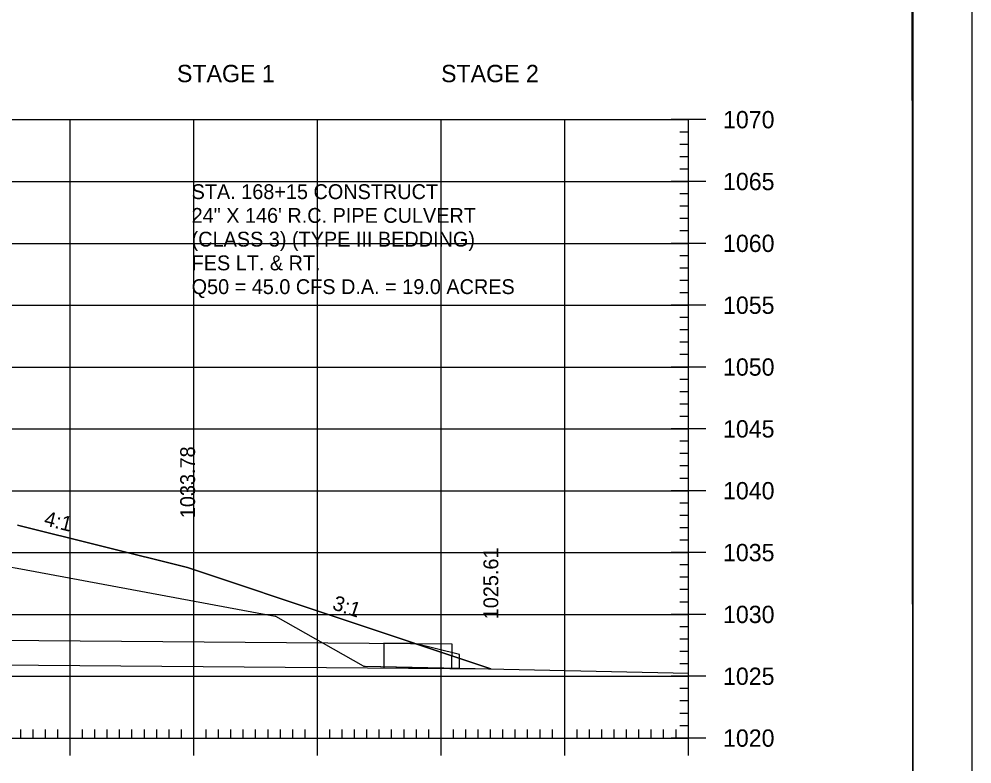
# Model space of a CAD drawing. Extents: x 1322838 to 1324533, y 339903 to 351025.
# Drawn here: x 1323789.6 to 1323866.6, y 346561.5 to 346621.8 of the extents above; entities that cross this region are included whole.
import ezdxf

# ---------------------------------------------------------------- set-up
doc = ezdxf.new("R2010")
doc.units = 0
for name, color, linetype in [('R_Axis', 7, 'Continuous'), ('R_Axis Annot', 7, 'Continuous'), ('R_Border', 7, 'Continuous'), ('R_Border Notes', 7, 'Continuous'), ('R_Exist Surface', 7, 'Continuous'), ('R_Fin Surface', 7, 'Continuous'), ('R_Fin Surface Annot', 7, 'Continuous'), ('R_Grid', 7, 'Continuous'), ('R_No Plot', 7, 'Continuous'), ('R_Water', 7, 'Continuous')]:
    doc.layers.add(name, color=color, linetype=linetype)

msp = doc.modelspace()

# ---------------------------------------------------------------- linework, layer by layer
at = {"layer": 'R_Axis'}
for p, q in [((1323845.115, 346613.63), (1323842.315, 346613.63)), ((1323843.715, 346563.63), (1323843.715, 346613.63)), ((1323843.715, 346612.63), (1323843.015, 346612.63)), ((1323843.715, 346611.63), (1323843.015, 346611.63)), ((1323843.715, 346610.63), (1323843.015, 346610.63)), ((1323843.715, 346609.63), (1323843.015, 346609.63)), ((1323845.115, 346608.63), (1323842.315, 346608.63)), ((1323843.715, 346607.63), (1323843.015, 346607.63)), ((1323843.715, 346606.63), (1323843.015, 346606.63)), ((1323843.715, 346605.63), (1323843.015, 346605.63)), ((1323843.715, 346604.63), (1323843.015, 346604.63)), ((1323845.115, 346603.63), (1323842.315, 346603.63)), ((1323843.715, 346602.63), (1323843.015, 346602.63)), ((1323843.715, 346601.63), (1323843.015, 346601.63)), ((1323843.715, 346600.63), (1323843.015, 346600.63)), ((1323843.715, 346599.63), (1323843.015, 346599.63)), ((1323845.115, 346598.63), (1323842.315, 346598.63)), ((1323843.715, 346597.63), (1323843.015, 346597.63)), ((1323843.715, 346596.63), (1323843.015, 346596.63)), ((1323843.715, 346595.63), (1323843.015, 346595.63)), ((1323843.715, 346594.63), (1323843.015, 346594.63)), ((1323845.115, 346593.63), (1323842.315, 346593.63)), ((1323843.715, 346592.63), (1323843.015, 346592.63)), ((1323843.715, 346591.63), (1323843.015, 346591.63)), ((1323843.715, 346590.63), (1323843.015, 346590.63)), ((1323843.715, 346589.63), (1323843.015, 346589.63)), ((1323845.115, 346588.63), (1323842.315, 346588.63)), ((1323843.715, 346587.63), (1323843.015, 346587.63)), ((1323843.715, 346586.63), (1323843.015, 346586.63)), ((1323843.715, 346585.63), (1323843.015, 346585.63)), ((1323843.715, 346584.63), (1323843.015, 346584.63)), ((1323845.115, 346583.63), (1323842.315, 346583.63)), ((1323843.715, 346582.63), (1323843.015, 346582.63)), ((1323843.715, 346581.63), (1323843.015, 346581.63)), ((1323843.715, 346580.63), (1323843.015, 346580.63)), ((1323843.715, 346579.63), (1323843.015, 346579.63)), ((1323845.115, 346578.63), (1323842.315, 346578.63)), ((1323843.715, 346577.63), (1323843.015, 346577.63)), ((1323843.715, 346576.63), (1323843.015, 346576.63)), ((1323843.715, 346575.63), (1323843.015, 346575.63)), ((1323843.715, 346574.63), (1323843.015, 346574.63)), ((1323845.115, 346573.63), (1323842.315, 346573.63)), ((1323843.715, 346572.63), (1323843.015, 346572.63)), ((1323843.715, 346571.63), (1323843.015, 346571.63)), ((1323843.715, 346570.63), (1323843.015, 346570.63)), ((1323843.715, 346569.63), (1323843.015, 346569.63)), ((1323845.115, 346568.63), (1323842.315, 346568.63)), ((1323843.715, 346567.63), (1323843.015, 346567.63)), ((1323843.715, 346566.63), (1323843.015, 346566.63)), ((1323843.715, 346565.63), (1323843.015, 346565.63)), ((1323793.715, 346562.23), (1323793.715, 346565.03)), ((1323803.715, 346562.23), (1323803.715, 346565.03)), ((1323813.715, 346562.23), (1323813.715, 346565.03)), ((1323823.715, 346562.23), (1323823.715, 346565.03)), ((1323833.715, 346562.23), (1323833.715, 346565.03)), ((1323843.715, 346564.63), (1323843.015, 346564.63)), ((1323843.715, 346562.23), (1323843.715, 346565.03)), ((1323789.715, 346563.63), (1323789.715, 346564.33)), ((1323790.715, 346563.63), (1323790.715, 346564.33)), ((1323791.715, 346563.63), (1323791.715, 346564.33)), ((1323792.715, 346563.63), (1323792.715, 346564.33)), ((1323794.715, 346563.63), (1323794.715, 346564.33)), ((1323795.715, 346563.63), (1323795.715, 346564.33)), ((1323796.715, 346563.63), (1323796.715, 346564.33)), ((1323797.715, 346563.63), (1323797.715, 346564.33)), ((1323798.715, 346563.63), (1323798.715, 346564.33)), ((1323799.715, 346563.63), (1323799.715, 346564.33)), ((1323800.715, 346563.63), (1323800.715, 346564.33)), ((1323801.715, 346563.63), (1323801.715, 346564.33)), ((1323802.715, 346563.63), (1323802.715, 346564.33)), ((1323804.715, 346563.63), (1323804.715, 346564.33)), ((1323805.715, 346563.63), (1323805.715, 346564.33)), ((1323806.715, 346563.63), (1323806.715, 346564.33)), ((1323807.715, 346563.63), (1323807.715, 346564.33)), ((1323808.715, 346563.63), (1323808.715, 346564.33)), ((1323809.715, 346563.63), (1323809.715, 346564.33)), ((1323810.715, 346563.63), (1323810.715, 346564.33)), ((1323811.715, 346563.63), (1323811.715, 346564.33)), ((1323812.715, 346563.63), (1323812.715, 346564.33)), ((1323814.715, 346563.63), (1323814.715, 346564.33)), ((1323815.715, 346563.63), (1323815.715, 346564.33)), ((1323816.715, 346563.63), (1323816.715, 346564.33)), ((1323817.715, 346563.63), (1323817.715, 346564.33)), ((1323818.715, 346563.63), (1323818.715, 346564.33)), ((1323819.715, 346563.63), (1323819.715, 346564.33)), ((1323820.715, 346563.63), (1323820.715, 346564.33)), ((1323821.715, 346563.63), (1323821.715, 346564.33)), ((1323822.715, 346563.63), (1323822.715, 346564.33)), ((1323824.715, 346563.63), (1323824.715, 346564.33)), ((1323825.715, 346563.63), (1323825.715, 346564.33)), ((1323826.715, 346563.63), (1323826.715, 346564.33)), ((1323827.715, 346563.63), (1323827.715, 346564.33)), ((1323828.715, 346563.63), (1323828.715, 346564.33)), ((1323829.715, 346563.63), (1323829.715, 346564.33)), ((1323830.715, 346563.63), (1323830.715, 346564.33)), ((1323831.715, 346563.63), (1323831.715, 346564.33)), ((1323832.715, 346563.63), (1323832.715, 346564.33)), ((1323834.715, 346563.63), (1323834.715, 346564.33)), ((1323835.715, 346563.63), (1323835.715, 346564.33)), ((1323836.715, 346563.63), (1323836.715, 346564.33)), ((1323837.715, 346563.63), (1323837.715, 346564.33)), ((1323838.715, 346563.63), (1323838.715, 346564.33)), ((1323839.715, 346563.63), (1323839.715, 346564.33)), ((1323840.715, 346563.63), (1323840.715, 346564.33)), ((1323841.715, 346563.63), (1323841.715, 346564.33)), ((1323842.715, 346563.63), (1323842.715, 346564.33)), ((1323563.715, 346563.63), (1323843.715, 346563.63)), ((1323845.115, 346563.63), (1323842.315, 346563.63))]:
    msp.add_line(p, q, dxfattribs=at)
at = {"layer": 'R_Border'}
msp.add_line((1323861.895, 346472.63), (1323861.895, 346678.09), dxfattribs=at)
at = {"layer": 'R_Exist Surface'}
msp.add_lwpolyline([(1323787.27, 346577.752), (1323789.713, 346577.316), (1323809.998, 346573.542), (1323810.283, 346573.497), (1323810.324, 346573.481), (1323817.422, 346569.463), (1323817.43, 346569.457), (1323817.572, 346569.456), (1323843.715, 346568.89)], dxfattribs=at)
at = {"layer": 'R_Fin Surface'}
msp.add_lwpolyline([(1323789.444, 346580.854), (1323803.215, 346577.411), (1323827.74, 346569.236)], dxfattribs=at)
at = {"layer": 'R_Grid'}
for p, q in [((1323563.715, 346613.63), (1323843.715, 346613.63)), ((1323793.715, 346563.63), (1323793.715, 346613.63)), ((1323803.715, 346563.63), (1323803.715, 346613.63)), ((1323813.715, 346563.63), (1323813.715, 346613.63)), ((1323823.715, 346563.63), (1323823.715, 346613.63)), ((1323833.715, 346563.63), (1323833.715, 346613.63)), ((1323843.715, 346563.63), (1323843.715, 346613.63)), ((1323563.715, 346608.63), (1323843.715, 346608.63)), ((1323563.715, 346603.63), (1323843.715, 346603.63)), ((1323563.715, 346598.63), (1323843.715, 346598.63)), ((1323563.715, 346593.63), (1323843.715, 346593.63)), ((1323563.715, 346588.63), (1323843.715, 346588.63)), ((1323563.715, 346583.63), (1323843.715, 346583.63)), ((1323563.715, 346578.63), (1323843.715, 346578.63)), ((1323563.715, 346573.63), (1323843.715, 346573.63)), ((1323563.715, 346568.63), (1323843.715, 346568.63)), ((1323563.715, 346563.63), (1323843.715, 346563.63))]:
    msp.add_line(p, q, dxfattribs=at)
at = {"layer": 'R_No Plot'}
for points in [[(1323533.308, 346681.984), (1323866.648, 346681.984), (1323866.648, 346468.647), (1323533.308, 346468.647)], [(1323779.635, 346678.09), (1323799.255, 346678.09), (1323799.255, 346668.21), (1323815.368, 346668.21), (1323838.567, 346668.21), (1323838.567, 346635.539), (1323861.775, 346635.539), (1323861.895, 346472.63), (1323545.715, 346472.63), (1323545.715, 346678.09)]]:
    msp.add_lwpolyline(points, close=True, dxfattribs=at)
msp.add_lwpolyline([(1323787.27, 346577.752), (1323789.713, 346577.316), (1323809.998, 346573.542), (1323810.283, 346573.497), (1323810.324, 346573.481), (1323817.422, 346569.463), (1323817.43, 346569.457), (1323817.572, 346569.456), (1323827.74, 346569.236), (1323803.215, 346577.411), (1323789.446, 346580.853)], dxfattribs=at)
at = {"layer": 'R_Water'}
for p, q in [((1323680.131, 346572.406), (1323824.583, 346571.261)), ((1323824.583, 346571.261), (1323824.568, 346569.261)), ((1323677.123, 346570.43), (1323827.74, 346569.236))]:
    msp.add_line(p, q, dxfattribs=at)
msp.add_lwpolyline([(1323819.094, 346571.304), (1323819.078, 346569.304), (1323825.203, 346569.256), (1323825.212, 346570.381), (1323821.594, 346571.285)], close=True, dxfattribs=at)

# ---------------------------------------------------------------- texts
at = {"layer": 'R_Axis Annot'}
for s, p in [('STAGE 1', (1323802.35, 346616.66)), ('STAGE 2', (1323823.715, 346616.66)), ('1070', (1323846.515, 346612.93)), ('1065', (1323846.515, 346607.93)), ('1060', (1323846.515, 346602.93)), ('1055', (1323846.515, 346597.93)), ('1050', (1323846.515, 346592.93)), ('1045', (1323846.515, 346587.93)), ('1040', (1323846.515, 346582.93)), ('1035', (1323846.515, 346577.93)), ('1030', (1323846.515, 346572.93)), ('1025', (1323846.515, 346567.93)), ('1020', (1323846.515, 346562.93))]:
    msp.add_text(s, height=1.4, dxfattribs=at).set_placement(p)
at = {"layer": 'R_Border Notes'}
for s, p in [('STA. 168+15 CONSTRUCT', (1323803.537, 346607.208)), ('24" X 146\' R.C. PIPE CULVERT', (1323803.537, 346605.288)), ('(CLASS 3) (TYPE III BEDDING)', (1323803.537, 346603.368)), ('FES LT. & RT.  ', (1323803.537, 346601.448)), ('Q50 = 45.0 CFS D.A. = 19.0 ACRES', (1323803.537, 346599.528))]:
    msp.add_text(s, height=1.19998, dxfattribs=at).set_placement(p)
at = {"layer": 'R_Fin Surface Annot'}
for s, rotation, p in [('1033.78', 90, (1323803.815, 346581.411)), ('4:1', 345.96328, (1323791.53, 346580.847)), ('1025.61', 90, (1323828.34, 346573.236)), ('3:1', 341.56532, (1323814.847, 346574.061))]:
    msp.add_text(s, height=1.2, rotation=rotation, dxfattribs=at).set_placement(p)

doc.saveas('drawing.dxf')
